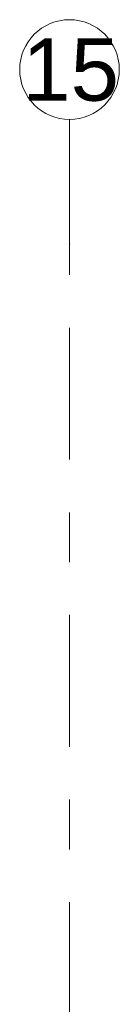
# Model space of a CAD drawing. Header units: metres. Extents: x -3.6 to 84.5, y -11 to 16.8.
# Tile 336 of 361: x 50.83 to 51.03, y 14.83 to 16.805. Entities that reach past the tile are written whole.
import ezdxf

# ---------------------------------------------------------------- set-up
doc = ezdxf.new("R2010")
doc.units = ezdxf.units.M
doc.header["$MEASUREMENT"] = 0
doc.linetypes.add('Strichlinie doppelt', pattern=[0.546806, 0.264583, -0.105833, 0.070556, -0.105833])
doc.layers.add('451 - Universal.Achsen Raster', color=7, linetype='Continuous')
doc.styles.add('ERSTELLTER_STIL_2', font='txt')

msp = doc.modelspace()

# ---------------------------------------------------------------- linework, layer by layer
at = {"layer": '451 - Universal.Achsen Raster', "color": 160, "linetype": 'Strichlinie doppelt', "lineweight": 9, "true_color": 0x3232ff}
for p, q in [((50.93, 16.355), (50.93, 16.605)), ((50.93, -10.585), (50.93, 16.355))]:
    msp.add_line(p, q, dxfattribs=at)
at = {"layer": '451 - Universal.Achsen Raster', "color": 160, "linetype": 'Continuous', "lineweight": 9, "true_color": 0x3232ff}
msp.add_circle((50.93, 16.705), 0.1, dxfattribs=at)
at = {"layer": '451 - Universal.Achsen Raster', "color": 160, "linetype": 'Strichlinie doppelt', "lineweight": 9, "true_color": 0x3232ff}
msp.add_point((50.93, 16.355), dxfattribs=at)
msp.add_point((50.93, 16.355), dxfattribs=at)

# ---------------------------------------------------------------- texts
at = {"layer": '451 - Universal.Achsen Raster', "color": 160, "lineweight": 9, "true_color": 0x3232ff, "insert": (50.8351, 16.7675), "char_height": 0.125, "attachment_point": 1, "style": 'ERSTELLTER_STIL_2'}
msp.add_mtext('\\A1;{\\pql;\\pt0;\\fArial|b0|i0|c0|p38;15}', dxfattribs=at)

doc.saveas('drawing.dxf')
